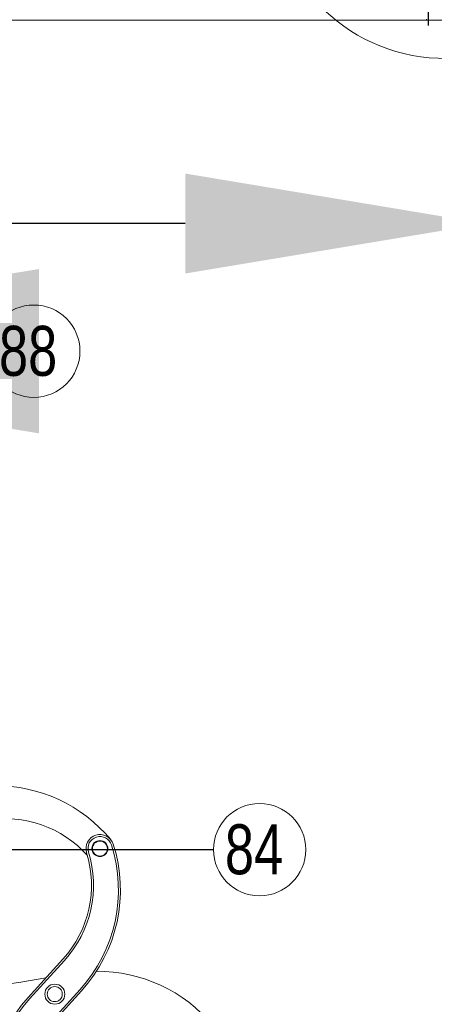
# Model space of a CAD drawing. Header units: inches. Extents: x 0 to 77643, y -44170 to 0.
# Tile 473 of 546: x 76333 to 76375, y -39600 to -39501. Entities that reach past the tile are written whole.
import ezdxf
from ezdxf.lldxf.tags import DXFTag

# ---------------------------------------------------------------- set-up
doc = ezdxf.new("R2010")
doc.units = ezdxf.units.IN
doc.header["$MEASUREMENT"] = 0
doc.layers.get('0').update_dxf_attribs({"lineweight": 0})
doc.layers.get('Defpoints').update_dxf_attribs({"lineweight": 0})
doc.styles.get("Standard").update_dxf_attribs({"font": 'arial.ttf', "width": 0.75})
tags = doc.linetypes.add('HIDDEN2', pattern=[4.7625, 3.175, -1.5875]).pattern_tags.tags
tags[6:7] = [DXFTag(74, 4), DXFTag(75, 0), DXFTag(340, '0'), DXFTag(46, 0.0), DXFTag(50, 0.0), DXFTag(44, 0.0), DXFTag(45, 0.0)]
tags[4:5] = [DXFTag(74, 4), DXFTag(75, 0), DXFTag(340, '0'), DXFTag(46, 0.0), DXFTag(50, 0.0), DXFTag(44, 0.0), DXFTag(45, 0.0)]
doc.dimstyles.get("Standard").update_dxf_attribs({"dimtxt": 0.18, "dimasz": 0.18, "dimexe": 0.18, "dimexo": 0.0625, "dimgap": 0.09, "dimtad": 0, "dimtih": 1, "dimtoh": 1, "dimdec": 4, "dimzin": 0, "dimdsep": 46, "dimtxsty": 'Standard', "dimcen": 0.09, "dimadec": 0, "dimazin": 0, "dimtfac": 1, "dimtdec": 4, "dimtofl": 0, "dimtmove": 0, "dimatfit": 3, "dimfxl": 1, "dimtolj": 1, "dimtzin": 0, "dimarcsym": 0})

# ---------------------------------------------------------------- blocks, each defined once
blk = doc.blocks.new('*D1793')
at = {"color": 0, "linetype": 'Continuous', "lineweight": -2}
for p, q in [((76255.576, -39501.744), (76255.576, -39467.651)), ((76285.576, -39467.831), (76344.376, -39467.831)), ((76374.376, -39501.744), (76374.376, -39467.651))]:
    blk.add_line(p, q, dxfattribs=at)
at = {"color": 0}
for points in [[(76285.576, -39462.831), (76285.576, -39472.831), (76255.576, -39467.831)], [(76344.376, -39472.831), (76344.376, -39462.831), (76374.376, -39467.831)]]:
    blk.add_solid(points, dxfattribs=at)
at = {"layer": 'Defpoints', "color": 0}
for p in [(76374.376, -39467.831), (76255.576, -39501.806), (76374.376, -39501.806)]:
    blk.add_point(p, dxfattribs=at)
at = {"linetype": 'Continuous', "lineweight": 20, "ltscale": 12, "insert": (76315.21, -39447.831), "char_height": 30, "attachment_point": 5}
blk.add_mtext('\\A1;\\A1;L {}', dxfattribs=at)
blk = doc.blocks.new('*D1798')
at = {"color": 0, "linetype": 'Continuous', "lineweight": -2}
for p, q in [((76255.676, -39499.335), (76255.676, -39778.257)), ((76392.346, -39761.334), (76392.346, -39778.257)), ((76362.346, -39778.077), (76285.676, -39778.077))]:
    blk.add_line(p, q, dxfattribs=at)
at = {"color": 0}
for points in [[(76285.676, -39773.077), (76285.676, -39783.077), (76255.676, -39778.077)], [(76362.346, -39783.077), (76362.346, -39773.077), (76392.346, -39778.077)]]:
    blk.add_solid(points, dxfattribs=at)
at = {"layer": 'Defpoints', "color": 0}
for p in [(76255.676, -39499.272), (76392.346, -39761.272), (76255.676, -39778.077)]:
    blk.add_point(p, dxfattribs=at)
at = {"linetype": 'Continuous', "lineweight": 20, "ltscale": 12, "insert": (76325.748, -39757.567), "char_height": 30, "attachment_point": 5}
blk.add_mtext('\\A1;C', dxfattribs=at)
blk = doc.blocks.new('A$C440D5DCA')
at = {"color": 7, "linetype": 'Continuous'}
for p, q in [((30, 2721.96), (1214, 2721.96)), ((1214, 2722.96), (1214, 2721.96)), ((1214, 2721.96), (1244, 2721.96))]:
    blk.add_line(p, q, dxfattribs=at)
at = {"color": 7, "linetype": 'HIDDEN2'}
for p, q in [((850.29, 1782.63), (815.41, 1744.2)), ((851.78, 1781.28), (816.89, 1742.85)), ((808.18, 1759.52), (833.22, 1763.82)), ((832.47, 1713.89), (867.35, 1752.32)), ((833.95, 1712.55), (868.83, 1750.98))]:
    blk.add_line(p, q, dxfattribs=at)
for centre, radius in [((887.29, 1893.25), 8), ((887.29, 1893.25), 7.5), ((842.12, 1747.59), 10), ((842.12, 1747.59), 7.5)]:
    blk.add_circle(centre, radius, dxfattribs=at)
for centre, radius, start, end in [((782.75, 1806.25), 150, 39.76717, 90.34885), ((792.73, 1813.04), 110, 41.79875, 99.7425), ((887.29, 1893.25), 14, 17.74742, 197.20989), ((887.29, 1893.25), 12, 17.74742, 197.20989), ((757.76, 1851.79), 148, 317.7721, 17.74742), ((757.76, 1851.79), 150, 317.7721, 17.74742), ((768.84, 1856.56), 110, 317.7721, 17.20989), ((768.84, 1856.56), 112, 317.7721, 17.20989), ((789.56, 1867.93), 110, 221.79875, 279.7425), ((884.71, 1620.46), 150, 39.76717, 90.34885), ((926.48, 1643.39), 150, 137.7721, 197.74742), ((926.48, 1643.39), 148, 137.7721, 197.74742)]:
    blk.add_arc(centre, radius, start, end, dxfattribs=at)
blk = doc.blocks.new('*D1803')
at = {"color": 0, "linetype": 'Continuous', "lineweight": -2}
for p, q in [((76380.046, -39547.253), (76380.046, -39521.378)), ((76448.446, -39547.253), (76448.446, -39521.378)), ((76350.046, -39521.558), (76320.046, -39521.558)), ((76478.446, -39521.558), (76508.446, -39521.558))]:
    blk.add_line(p, q, dxfattribs=at)
at = {"color": 0}
for points in [[(76350.046, -39526.558), (76350.046, -39516.558), (76380.046, -39521.558)], [(76478.446, -39516.558), (76478.446, -39526.558), (76448.446, -39521.558)]]:
    blk.add_solid(points, dxfattribs=at)
at = {"layer": 'Defpoints', "color": 0}
for p in [(76448.446, -39521.558), (76380.046, -39547.316), (76448.446, -39547.316)]:
    blk.add_point(p, dxfattribs=at)
at = {"linetype": 'Continuous', "lineweight": 20, "ltscale": 12, "insert": (76414.246, -39501.558), "char_height": 30, "attachment_point": 5}
blk.add_mtext('\\A1;\\A1;W {}', dxfattribs=at)

msp = doc.modelspace()

# ---------------------------------------------------------------- linework, layer by layer
for centre in [(76334.88199, -39534.3305), (76357.48068, -39584.20525)]:
    msp.add_circle(centre, 4.62043)
msp.add_arc((76376.04189, -39487.49971), 17.54112, 94.6587628, 86.4210355)

# ---------------------------------------------------------------- block references
at = {"xscale": 0.1, "yscale": 0.1, "zscale": 0.1}
msp.add_blockref('A$C440D5DCA', (76252.77599, -39773.42178), dxfattribs=at)

# ---------------------------------------------------------------- texts
at = {"char_height": 5, "width": 159.5639956, "attachment_point": 1}
for s, insert in [('{\\fArial|b0|i0|c238|p34;88}', (76331.40429, -39531.79618)), ('{\\fArial|b0|i0|c238|p34;84}', (76354.00297, -39581.67094))]:
    msp.add_mtext(s, dxfattribs=dict(at, insert=insert))

# ---------------------------------------------------------------- dimensions: what is measured, and where the dimension line sits
at = {"color": 6, "linetype": 'Continuous', "lineweight": 20}
for base, p1, p2, text, picture, middle in [((76374.376, -39467.83137), (76255.576, -39501.80602), (76374.376, -39501.80602), '\\A1;L {}', '*D1793', (76315.21037, -39467.83137)), ((76448.44601, -39521.55843), (76380.04601, -39547.31562), (76448.44601, -39547.31562), '\\A1;W {}', '*D1803', (76414.24601, -39521.55843))]:
    dim = msp.add_linear_dim(base=base, p1=p1, p2=p2, angle=0, text=text, dimstyle='Standard', override={"dimtxt": 30, "dimasz": 30, "dimgap": 5, "dimtad": 1, "dimtih": 0, "dimtoh": 0, "dimclrt": 256}, dxfattribs=at)
    dim.commit()
    dim.dimension.update_dxf_attribs({"geometry": picture, "text_midpoint": middle, "dimtype": 161})
dim = msp.add_linear_dim(base=(76255.676, -39778.07682), p1=(76392.34554, -39761.27166), p2=(76255.676, -39499.27223), text='C', dimstyle='Standard', override={"dimtxt": 30, "dimasz": 30, "dimgap": 5, "dimtad": 1, "dimtih": 0, "dimtoh": 0, "dimclrt": 256}, dxfattribs=at)
dim.commit()
dim.dimension.update_dxf_attribs({"geometry": '*D1798', "text_midpoint": (76325.74818, -39778.07682), "dimtype": 160})

# ---------------------------------------------------------------- leaders
at = {"ltscale": 25.4}
for points in [[(76285.39332, -39534.3305), (76330.26157, -39534.3305)], [(76266.39967, -39584.20525), (76352.86025, -39584.20525)]]:
    msp.add_leader(points, dimstyle='Standard', override={"dimscale": 100, "dimasz": 0.5}, dxfattribs=at)

doc.saveas('drawing.dxf')
